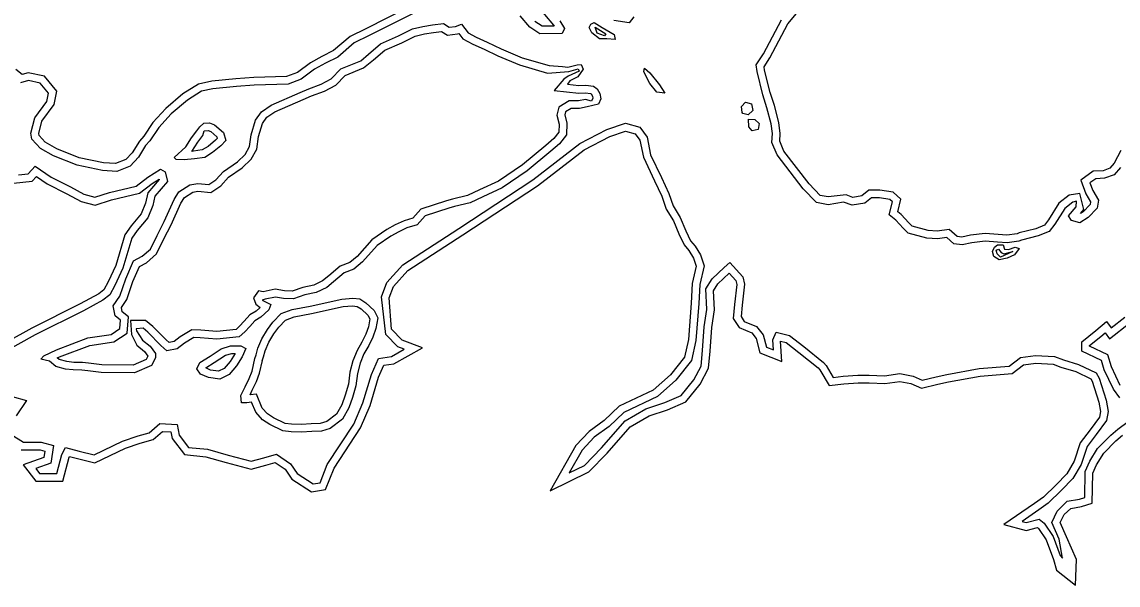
# Model space of a CAD drawing. Extents: x 2160437 to 2172832, y 205694 to 212444.
# Drawn here: x 2162191.2 to 2162620.3, y 211291.8 to 211512.2 of the extents above; entities that cross this region are included whole.
import ezdxf

# ---------------------------------------------------------------- set-up
doc = ezdxf.new("R2010")
doc.units = 0
doc.layers.add('RD_EX_H2O', color=7, linetype='Continuous')
doc.layers.add('RD_EX_VEG_ShrubLine', color=7, linetype='Continuous')

msp = doc.modelspace()

# ---------------------------------------------------------------- linework, layer by layer
at = {"layer": 'RD_EX_H2O'}
for points in [[(2162344.06, 211515.33), (2162327.16, 211506.83), (2162321.33, 211503.97), (2162314.91, 211498.43), (2162310.04, 211495.98), (2162305.79, 211493.68), (2162300.5, 211489.73), (2162295.41, 211487.86), (2162282.11, 211487.47), (2162275.19, 211486.89), (2162265.99, 211486.01), (2162261.47, 211485.02), (2162256.04, 211481.56), (2162249.62, 211476.14), (2162244.83, 211470.89), (2162241.34, 211465.61), (2162239.61, 211463.74), (2162236.8, 211459.18), (2162233.65, 211455.72), (2162228.35, 211453.64), (2162222.79, 211454.08), (2162212.81, 211456.05), (2162203.57, 211459.8), (2162198.44, 211462.68), (2162195.13, 211466.31), (2162194.75, 211468.69), (2162196.25, 211474.62), (2162201.03, 211481.07), (2162201.67, 211484.26), (2162198.38, 211488.18), (2162193.8, 211489.2), (2162190.65, 211488.32)], [(2162401.84, 211512.61), (2162403.55, 211509.57), (2162402.66, 211507.57), (2162393.93, 211507.49), (2162390.04, 211510.06), (2162386.28, 211514.55)], [(2162430.79, 211514.16), (2162428.91, 211511.82), (2162422.88, 211512.7)], [(2162621.24, 211455.22), (2162618.78, 211452.33), (2162615, 211450.95), (2162611.57, 211450.8), (2162609.3, 211449.14), (2162610.35, 211446.16), (2162612.69, 211442.39), (2162612.13, 211439.31), (2162608.61, 211435.57), (2162605.37, 211433.47), (2162602.1, 211434.42), (2162600.95, 211436.21), (2162603.91, 211439.84), (2162604.02, 211441.98), (2162602.53, 211441.59), (2162599.43, 211439.14), (2162595.48, 211432.95), (2162593.33, 211430.19), (2162589.06, 211428.4), (2162582.49, 211426.71), (2162581.51, 211426.33), (2162576.84, 211425.74), (2162573.12, 211425.93), (2162568.31, 211426.36), (2162563.02, 211425.74), (2162559.24, 211424.9), (2162556.05, 211425.36), (2162553.27, 211427.79), (2162549.59, 211427.27), (2162545.5, 211427.5), (2162538.16, 211429.53), (2162536.18, 211431.43), (2162533.32, 211434.63), (2162530.67, 211436.64), (2162531.96, 211441.76), (2162530.92, 211442.73), (2162526.85, 211443.28), (2162523.8, 211443.29), (2162521.21, 211441.24), (2162516.19, 211440.41), (2162512.8, 211441.61), (2162506.78, 211440.6), (2162502.21, 211441.52), (2162497.07, 211446.87), (2162486.83, 211460.11), (2162484.81, 211465.02), (2162484.99, 211468.45), (2162484.53, 211472.28), (2162482.87, 211478.59), (2162481.2, 211483.66), (2162478.96, 211492.77), (2162478.68, 211495.39), (2162481.44, 211499.64), (2162488.53, 211513.04)], [(2162187.02, 211350.73), (2162191.82, 211347.64), (2162198.74, 211347.69), (2162203.6, 211346.36), (2162202.52, 211339.47), (2162196.68, 211337.39), (2162198.16, 211335.47), (2162204.93, 211335.46), (2162206.9, 211342.86), (2162208.25, 211345.62), (2162213.68, 211344.22), (2162219.46, 211342.79), (2162230.6, 211348.15), (2162236.66, 211350.19), (2162241.09, 211351.4), (2162245.25, 211354.95), (2162252.03, 211354.57), (2162252.81, 211350.39), (2162256.41, 211345.67), (2162263.8, 211344.9), (2162271.92, 211342.67), (2162280.96, 211340.21), (2162285.92, 211341.54), (2162290.89, 211343), (2162296.4, 211339.22), (2162299.01, 211335.37), (2162305.27, 211331.39), (2162307.92, 211331.83), (2162310.76, 211338.9), (2162321.13, 211354.79), (2162324.67, 211363.04), (2162328.02, 211374.21), (2162330.75, 211380.49), (2162335.84, 211381.28), (2162340.86, 211384.08), (2162338.34, 211385.02), (2162333.69, 211389.79), (2162331.91, 211404.55), (2162334.06, 211410.19), (2162340.27, 211417.14), (2162362.18, 211431.38), (2162391.26, 211450.4), (2162409.62, 211464.6), (2162420.21, 211470.09), (2162427.45, 211472.5), (2162433.04, 211470.92), (2162435.91, 211467.12), (2162437.33, 211460.2), (2162441.59, 211451.29), (2162444.49, 211445.02), (2162446.16, 211440.15), (2162448.89, 211435.64), (2162451.14, 211430.44), (2162452.94, 211426.53), (2162454.77, 211424.45), (2162456.82, 211420.96), (2162458.24, 211416.74), (2162456.59, 211409.38), (2162456.21, 211401.93), (2162455.06, 211387.46), (2162453.38, 211379.63), (2162447.22, 211372), (2162439.97, 211365.51), (2162426.78, 211359.32), (2162421.05, 211353.84), (2162415.23, 211349.65), (2162410.51, 211344.56), (2162405.42, 211335.67), (2162411.39, 211338.59), (2162418.15, 211345.42), (2162427.32, 211356.08), (2162435.5, 211360.72), (2162442.82, 211363.17), (2162449.21, 211365.96), (2162454.26, 211372.05), (2162457.08, 211377.45), (2162457.59, 211383.58), (2162458.34, 211392.83), (2162459.26, 211399.62), (2162458.87, 211407.77), (2162461.36, 211411.63), (2162466.11, 211416.11), (2162468.31, 211417.96), (2162473.42, 211412.45), (2162474.11, 211409.56), (2162473.12, 211401.25), (2162472.7, 211396.82), (2162473.92, 211394.96), (2162478.79, 211392.98), (2162481.34, 211389.68), (2162482.61, 211384.86), (2162485.43, 211383.79), (2162485.18, 211387.8), (2162486.42, 211390.72), (2162491.7, 211389.39), (2162497.24, 211385.13), (2162505.03, 211378.92), (2162506.04, 211377.69), (2162508.83, 211373.03), (2162512.63, 211373.5), (2162518.42, 211373.98), (2162522.91, 211373.97), (2162528.86, 211373.72), (2162534.9, 211374.51), (2162540.1, 211373.52), (2162543.67, 211371.99), (2162549.11, 211373.29), (2162553.28, 211374.19), (2162565.88, 211376.51), (2162577.68, 211377.44), (2162582.04, 211380.77), (2162588.01, 211381.66), (2162595.46, 211381.16), (2162598.91, 211379.87), (2162604.77, 211378.1), (2162611.77, 211374.81), (2162612.92, 211372.69), (2162615.64, 211364.1), (2162616.45, 211359.73), (2162615.78, 211356.19), (2162611.73, 211350.73), (2162608.22, 211346.06), (2162605.91, 211338.99), (2162602.58, 211333.52), (2162598.13, 211328.9), (2162592.99, 211323.81), (2162589.26, 211321.22), (2162582.7, 211316.7), (2162584.36, 211316.26), (2162589.41, 211317.5), (2162591.34, 211316.04), (2162594.84, 211310.83), (2162597.68, 211303.33), (2162598.58, 211302.27), (2162597.19, 211309.78), (2162594.37, 211316.25), (2162596.4, 211320.68), (2162600.34, 211324.56), (2162605.21, 211325.4), (2162607.24, 211326.05), (2162607.42, 211336.17), (2162609.22, 211340.22), (2162612.28, 211345.22), (2162617.43, 211350.48), (2162620.22, 211352.83), (2162624.23, 211355.79)], [(2162189.84, 211452.29), (2162193.72, 211452.66), (2162196.35, 211455.75), (2162202.63, 211451.4), (2162210.23, 211447.6), (2162215.49, 211444.72), (2162219.81, 211443.52), (2162225.44, 211445.4), (2162235.9, 211447.88), (2162240.47, 211451.42), (2162245.52, 211454.57), (2162247.24, 211453.45), (2162248.24, 211449.77), (2162243.26, 211443.95), (2162242.52, 211440.38), (2162240.51, 211435.46), (2162236.34, 211430.54), (2162234.25, 211427.57), (2162230.73, 211415.77), (2162227.63, 211409.05), (2162225.57, 211405.35), (2162222.94, 211403.23), (2162215.38, 211399.15), (2162196.44, 211389.71), (2162177.11, 211379)], [(2162620.94, 211365.11), (2162618.55, 211368.39), (2162614.9, 211376.07), (2162613.82, 211379.72), (2162606.15, 211383.37), (2162606.06, 211386.95), (2162611.63, 211391.37), (2162615.76, 211394.87), (2162617.54, 211392.4), (2162622.91, 211396.67)], [(2162187.45, 211365.59), (2162192.97, 211363.98), (2162189.02, 211358.06)]]:
    msp.add_lwpolyline(points, dxfattribs=at)
for points in [[(2162416.92, 211479.97), (2162412.52, 211478.9), (2162409.45, 211478.25), (2162406.21, 211478.26), (2162404, 211476.93), (2162403.71, 211475.74), (2162404.53, 211472.53), (2162404.38, 211468.01), (2162401.59, 211464.42), (2162398.3, 211461.54), (2162388.94, 211453.83), (2162379.25, 211447.2), (2162371.58, 211443.77), (2162366.64, 211441.35), (2162360.55, 211439.92), (2162358.35, 211439.22), (2162349.05, 211436.25), (2162345.87, 211432.72), (2162341.89, 211431.52), (2162338.73, 211430.01), (2162335.64, 211428.33), (2162330.22, 211424.63), (2162324.49, 211418.21), (2162321.09, 211415.34), (2162317.36, 211413.97), (2162313.24, 211410.44), (2162310.53, 211408.25), (2162306.4, 211406.31), (2162301.94, 211405.3), (2162297.48, 211403.84), (2162293.67, 211403.97), (2162290.46, 211404.5), (2162286.46, 211403.67), (2162285.28, 211403.29), (2162288.71, 211401.59), (2162287.93, 211399.48), (2162284.73, 211396.61), (2162282.41, 211395.16), (2162280.42, 211392.98), (2162278.54, 211390.91), (2162276.29, 211388.94), (2162267.54, 211387.95), (2162261.01, 211388.48), (2162258.45, 211388.66), (2162254.88, 211386.44), (2162252.02, 211384.24), (2162247.99, 211383.48), (2162245.63, 211385.58), (2162240.46, 211390.75), (2162238.63, 211392.28), (2162235.9, 211392.09), (2162236.05, 211391.21), (2162238.47, 211387.68), (2162241.42, 211385.29), (2162243.57, 211382.35), (2162243.56, 211380.71), (2162241.95, 211377.65), (2162235.3, 211374.88), (2162222.3, 211374.96), (2162216.97, 211375.65), (2162214.73, 211375.87), (2162211.25, 211375.95), (2162208.22, 211376.33), (2162204.46, 211377.25), (2162202, 211379.34), (2162198.68, 211380.24), (2162199.77, 211381.53), (2162204.76, 211383.87), (2162216.98, 211388.5), (2162226.14, 211389.89), (2162229.56, 211392.12), (2162229.8, 211395.43), (2162227.77, 211397.11), (2162227, 211401.05), (2162229.52, 211404.84), (2162231.84, 211411.67), (2162234.87, 211418.69), (2162238.32, 211420.45), (2162241.49, 211423.21), (2162244.14, 211428.62), (2162246.89, 211434), (2162250.8, 211442.66), (2162252.67, 211445.66), (2162257, 211448.45), (2162260.02, 211448.99), (2162264.44, 211448.53), (2162267.09, 211450.31), (2162270.1, 211453.65), (2162275.59, 211457.36), (2162278.57, 211460.29), (2162280.3, 211463.39), (2162280.95, 211467.95), (2162282.71, 211473.74), (2162284.97, 211476.99), (2162288.79, 211479.64), (2162300.13, 211484.52), (2162303.49, 211486.02), (2162308.4, 211487.77), (2162312.29, 211489.84), (2162316.1, 211493.76), (2162323.86, 211496.91), (2162326.82, 211499.6), (2162331.64, 211503.64), (2162338.69, 211506.68), (2162344.07, 211509.41), (2162348.15, 211510.42), (2162351.91, 211511.05), (2162356.24, 211511.5), (2162358.51, 211510.07), (2162361, 211510.4), (2162363.34, 211511.22), (2162365.87, 211507.88), (2162369, 211506.15), (2162373.38, 211504.21), (2162378.77, 211501.57), (2162387.04, 211498.17), (2162397.55, 211495.05), (2162402.84, 211494.68), (2162404.88, 211494.41), (2162408.6, 211495.36), (2162410.16, 211495.56), (2162410.94, 211493.63), (2162408.79, 211490.66), (2162405.72, 211489.15), (2162404.8, 211487.76), (2162409.22, 211487.26), (2162411.91, 211487.44), (2162414.96, 211487.08), (2162416.43, 211485.94), (2162417.39, 211484.11), (2162417.8, 211482.01)], [(2162415.23, 211511.92), (2162418.4, 211510.01), (2162422.99, 211507.25), (2162423.5, 211505.22), (2162420.12, 211505.58), (2162417.34, 211505.53), (2162414.28, 211507.94), (2162413.3, 211509.93), (2162413.92, 211511.33)], [(2162434.6, 211492.71), (2162434.89, 211494.1), (2162436.97, 211492.25), (2162440.79, 211487.49), (2162442.83, 211484.31), (2162439.79, 211484.7), (2162437.07, 211488.07), (2162436.27, 211489.45)], [(2162472.89, 211479.04), (2162474.49, 211480.76), (2162476.77, 211480.16), (2162477.36, 211477.51), (2162475.54, 211475.77), (2162473.36, 211476.32), (2162473.14, 211476.71)], [(2162475.63, 211474.08), (2162478.07, 211473.98), (2162479.77, 211472.42), (2162479.45, 211470.07), (2162477.05, 211469.58), (2162475.79, 211471.07)], [(2162262.41, 211472.57), (2162264.69, 211472.64), (2162266.66, 211471.88), (2162270.12, 211468.93), (2162271.05, 211465.7), (2162269.07, 211463.67), (2162265.82, 211461.01), (2162262.84, 211459.16), (2162258.79, 211458.56), (2162254.7, 211458.19), (2162251.59, 211458.34), (2162250.84, 211459.07), (2162255.33, 211463.31), (2162257.61, 211466.76), (2162259.63, 211469.55), (2162260.91, 211471.14)], [(2162573.13, 211424.93), (2162575.27, 211424.97), (2162575.89, 211423.25), (2162575.99, 211423.21), (2162577.38, 211423.04), (2162580.02, 211424.06), (2162581.56, 211423.46), (2162579.79, 211421.04), (2162576.85, 211419.68), (2162573.74, 211419.09), (2162571.63, 211420.41), (2162571.16, 211422.33), (2162571.95, 211423.96)], [(2162282.44, 211380.38), (2162282.89, 211381.94), (2162283.6, 211384.48), (2162285.19, 211388.2), (2162287.33, 211391.78), (2162289.48, 211394.6), (2162292.66, 211398.05), (2162297.01, 211399.68), (2162304.04, 211400.93), (2162316.46, 211403.72), (2162320.7, 211404.08), (2162323.46, 211403.75), (2162325.9, 211402.22), (2162329.12, 211399.29), (2162330.5, 211396.39), (2162329.74, 211392.12), (2162328.6, 211388.81), (2162326.96, 211385.47), (2162325.11, 211382.24), (2162323.57, 211378.58), (2162322.58, 211374.53), (2162321.98, 211369.73), (2162320.56, 211365.2), (2162319.16, 211361.09), (2162316.67, 211356.65), (2162311.93, 211353), (2162308.51, 211352.03), (2162304.64, 211351.83), (2162300.71, 211351.63), (2162296.55, 211351.71), (2162293.36, 211352.08), (2162288.28, 211354.61), (2162285.4, 211356.43), (2162282.73, 211359.39), (2162281.15, 211363.32), (2162279.21, 211363.14), (2162277.21, 211363.1), (2162276.96, 211365.91), (2162278.67, 211369.34), (2162280.21, 211372.61), (2162281.31, 211375.54)], [(2162269.26, 211384.19), (2162272.88, 211385.38), (2162276.88, 211385.42), (2162278.83, 211384.35), (2162277.39, 211381.09), (2162275.2, 211377.51), (2162272.29, 211374.15), (2162268.67, 211372.35), (2162264.21, 211372.95), (2162261.18, 211374.36), (2162259.72, 211376.42), (2162260.9, 211378.92), (2162264.88, 211381.35)]]:
    msp.add_lwpolyline(points, close=True, dxfattribs=at)
at = {"layer": 'RD_EX_VEG_ShrubLine'}
for points in [[(2162388.77, 211523.52), (2162399.36, 211510.89), (2162399.56, 211510.54), (2162394.82, 211510.5), (2162392.05, 211512.32)], [(2162343.08, 211518.19), (2162325.82, 211509.52), (2162319.66, 211506.49), (2162313.23, 211500.94), (2162308.66, 211498.64), (2162304.17, 211496.21), (2162299.05, 211492.4), (2162294.83, 211490.84), (2162281.94, 211490.47), (2162274.92, 211489.88), (2162265.52, 211488.98), (2162260.31, 211487.83), (2162254.26, 211483.98), (2162247.53, 211478.31), (2162242.45, 211472.74), (2162238.97, 211467.47), (2162237.21, 211465.56), (2162234.39, 211460.99), (2162231.9, 211458.26), (2162227.89, 211456.69), (2162223.19, 211457.05), (2162213.67, 211458.94), (2162204.87, 211462.51), (2162200.33, 211465.06), (2162197.95, 211467.66), (2162197.81, 211468.55), (2162199.01, 211473.31), (2162203.84, 211479.82), (2162204.9, 211485.08), (2162200.02, 211490.89), (2162193.71, 211492.29), (2162191.31, 211491.62), (2162188.88, 211493.53)], [(2162621.41, 211461.87), (2162618.75, 211456.92), (2162617.01, 211454.88), (2162614.4, 211453.93), (2162610.53, 211453.75), (2162605.74, 211450.24), (2162607.62, 211444.85), (2162609.53, 211441.79), (2162609.34, 211440.72), (2162606.67, 211437.89), (2162605.65, 211437.23), (2162606.86, 211438.71), (2162605.39, 211444.99), (2162601.17, 211444.34), (2162597.17, 211441.18), (2162593.03, 211434.68), (2162591.45, 211432.66), (2162588.1, 211431.25), (2162581.57, 211429.57), (2162580.77, 211429.26), (2162576.73, 211428.75), (2162573.33, 211428.92), (2162568.26, 211429.37), (2162562.53, 211428.7), (2162559.12, 211427.95), (2162557.36, 211428.2), (2162554.21, 211430.96), (2162549.46, 211430.28), (2162545.99, 211430.48), (2162539.69, 211432.22), (2162538.34, 211433.52), (2162535.36, 211436.84), (2162534.07, 211437.82), (2162535.3, 211442.74), (2162532.28, 211445.58), (2162527.06, 211446.28), (2162522.76, 211446.29), (2162519.95, 211444.07), (2162516.47, 211443.49), (2162513.81, 211444.44), (2162513.81, 211444.44), (2162506.83, 211443.65), (2162503.73, 211444.28), (2162499.34, 211448.83), (2162489.45, 211461.63), (2162487.84, 211465.54), (2162488, 211468.55), (2162487.49, 211472.84), (2162485.75, 211479.45), (2162484.08, 211484.49), (2162481.92, 211493.29), (2162481.77, 211494.65), (2162484.03, 211498.12), (2162491.03, 211511.36), (2162495.73, 211516.99)], [(2162190.95, 211344.64), (2162198.35, 211344.68), (2162200.22, 211344.17), (2162199.83, 211341.7), (2162191.77, 211338.83), (2162196.69, 211332.47), (2162207.24, 211332.46), (2162209.73, 211341.8), (2162209.87, 211342.1), (2162212.95, 211341.31), (2162219.79, 211339.62), (2162231.73, 211345.37), (2162237.53, 211347.32), (2162242.53, 211348.68), (2162246.28, 211351.89), (2162249.51, 211351.71), (2162249.99, 211349.14), (2162254.81, 211342.82), (2162263.24, 211341.95), (2162271.13, 211339.78), (2162280.95, 211337.11), (2162286.73, 211338.65), (2162290.37, 211339.72), (2162294.24, 211337.07), (2162296.87, 211333.17), (2162304.63, 211328.24), (2162310.08, 211329.14), (2162313.44, 211337.5), (2162323.78, 211353.37), (2162327.5, 211362.02), (2162330.84, 211373.18), (2162332.84, 211377.78), (2162336.83, 211378.4), (2162347.99, 211384.63), (2162340.02, 211387.6), (2162335.83, 211391.89), (2162334.98, 211404.17), (2162336.67, 211408.6), (2162342.24, 211414.84), (2162363.82, 211428.86), (2162393, 211447.96), (2162411.24, 211462.06), (2162421.38, 211467.31), (2162427.52, 211469.36), (2162431.26, 211468.3), (2162433.11, 211465.85), (2162434.47, 211459.24), (2162438.87, 211450.01), (2162441.71, 211443.91), (2162443.43, 211438.87), (2162446.22, 211434.26), (2162448.4, 211429.22), (2162450.4, 211424.87), (2162452.33, 211422.68), (2162454.07, 211419.71), (2162455.13, 211416.58), (2162453.6, 211409.79), (2162453.22, 211402.13), (2162452.08, 211387.9), (2162450.59, 211380.96), (2162445.04, 211374.07), (2162438.29, 211368.04), (2162425.06, 211361.83), (2162419.13, 211356.15), (2162413.24, 211351.91), (2162408.08, 211346.34), (2162397.96, 211328.68), (2162413.17, 211336.12), (2162420.35, 211343.38), (2162429.26, 211353.73), (2162436.73, 211357.97), (2162443.9, 211360.36), (2162451.07, 211363.49), (2162456.77, 211370.38), (2162460.02, 211376.6), (2162460.58, 211383.33), (2162461.33, 211392.51), (2162462.27, 211399.49), (2162461.91, 211406.95), (2162463.69, 211409.7), (2162468.05, 211413.82), (2162470.68, 211410.98), (2162471.07, 211409.38), (2162470.13, 211401.57), (2162469.62, 211396.06), (2162471.92, 211392.54), (2162476.91, 211390.5), (2162478.6, 211388.33), (2162480.11, 211382.61), (2162488.73, 211379.32), (2162488.22, 211387.18), (2162490.37, 211386.64), (2162495.39, 211382.77), (2162502.91, 211376.77), (2162503.58, 211375.95), (2162507.25, 211369.82), (2162512.94, 211370.51), (2162518.54, 211370.98), (2162522.84, 211370.97), (2162528.99, 211370.71), (2162534.81, 211371.47), (2162539.21, 211370.63), (2162543.41, 211368.84), (2162549.77, 211370.37), (2162553.87, 211371.25), (2162566.27, 211373.53), (2162578.8, 211374.51), (2162583.25, 211377.92), (2162588.13, 211378.64), (2162594.83, 211378.2), (2162597.95, 211377.03), (2162603.7, 211375.29), (2162609.6, 211372.52), (2162610.14, 211371.51), (2162612.72, 211363.37), (2162613.4, 211359.73), (2162612.96, 211357.42), (2162609.33, 211352.53), (2162605.52, 211347.46), (2162603.17, 211340.25), (2162600.19, 211335.36), (2162596, 211331.01), (2162591.07, 211326.13), (2162587.56, 211323.68), (2162575.62, 211315.47), (2162584.33, 211313.17), (2162588.73, 211314.24), (2162589.13, 211313.95), (2162592.15, 211309.44), (2162595.06, 211301.78), (2162596.19, 211297.61), (2162603.58, 211291.77), (2162604, 211301.77), (2162600.07, 211310.67), (2162597.65, 211316.22), (2162599.13, 211319.43), (2162601.77, 211321.77), (2162605.93, 211322.48), (2162610.2, 211323.86), (2162610.41, 211335.5), (2162611.88, 211338.82), (2162614.66, 211343.36), (2162619.48, 211348.28), (2162622.08, 211350.48)], [(2162187.95, 211449.09), (2162195.22, 211449.79), (2162196.88, 211451.73), (2162201.1, 211448.81), (2162208.84, 211444.94), (2162214.35, 211441.92), (2162219.89, 211440.39), (2162226.26, 211442.51), (2162237.22, 211445.11), (2162242.19, 211448.96), (2162244.9, 211450.65), (2162244.93, 211450.51), (2162240.48, 211445.32), (2162239.63, 211441.26), (2162237.91, 211437.03), (2162233.97, 211432.38), (2162231.51, 211428.9), (2162227.92, 211416.83), (2162224.96, 211410.42), (2162223.23, 211407.32), (2162221.27, 211405.73), (2162214, 211401.82), (2162195.04, 211392.37), (2162175.65, 211381.62)], [(2162285.32, 211379.54), (2162285.78, 211381.12), (2162286.44, 211383.48), (2162287.88, 211386.84), (2162289.81, 211390.1), (2162291.78, 211392.67), (2162294.38, 211395.49), (2162297.81, 211396.77), (2162304.63, 211397.99), (2162316.92, 211400.74), (2162320.65, 211401.06), (2162322.43, 211400.85), (2162324.07, 211399.82), (2162326.67, 211397.46), (2162327.38, 211395.97), (2162326.83, 211392.87), (2162325.83, 211389.97), (2162324.31, 211386.88), (2162322.42, 211383.58), (2162320.71, 211379.52), (2162319.63, 211375.07), (2162319.03, 211370.37), (2162317.71, 211366.13), (2162316.41, 211362.32), (2162314.35, 211358.65), (2162310.56, 211355.73), (2162308.02, 211355.01), (2162304.49, 211354.83), (2162300.67, 211354.63), (2162296.75, 211354.71), (2162294.23, 211355), (2162289.75, 211357.23), (2162287.35, 211358.75), (2162285.31, 211361), (2162283.1, 211366.53), (2162280.5, 211366.27), (2162281.37, 211368.03), (2162282.98, 211371.45), (2162284.19, 211374.68), (2162285.36, 211379.7)], [(2162621.14, 211369.93), (2162617.71, 211377.15), (2162616.32, 211381.86), (2162609.11, 211385.29), (2162609.1, 211385.53), (2162613.53, 211389.05), (2162615.22, 211390.48), (2162616.94, 211388.1), (2162624.88, 211394.4)]]:
    msp.add_lwpolyline(points, dxfattribs=at)
for points in [[(2162414.17, 211481.15), (2162411.86, 211481.82), (2162409.14, 211481.25), (2162405.38, 211481.26), (2162401.38, 211478.85), (2162400.62, 211475.72), (2162401.52, 211472.2), (2162401.42, 211469.08), (2162399.4, 211466.49), (2162396.36, 211463.82), (2162387.14, 211456.23), (2162377.78, 211449.82), (2162370.31, 211446.49), (2162365.62, 211444.19), (2162359.75, 211442.81), (2162357.44, 211442.08), (2162347.37, 211438.86), (2162344.2, 211435.35), (2162340.8, 211434.32), (2162337.36, 211432.69), (2162334.07, 211430.89), (2162328.22, 211426.9), (2162322.39, 211420.37), (2162319.56, 211417.98), (2162315.82, 211416.6), (2162311.32, 211412.75), (2162308.93, 211410.82), (2162305.42, 211409.17), (2162301.13, 211408.2), (2162297.05, 211406.85), (2162293.97, 211406.96), (2162290.39, 211407.55), (2162285.7, 211406.57), (2162283.81, 211406.94), (2162281.9, 211404.14), (2162282.82, 211401.74), (2162284.43, 211400.37), (2162282.92, 211399.02), (2162280.47, 211397.48), (2162278.2, 211395), (2162276.44, 211393.05), (2162275.02, 211391.82), (2162267.5, 211390.96), (2162261.23, 211391.47), (2162257.69, 211391.72), (2162253.17, 211388.91), (2162250.76, 211387.05), (2162248.88, 211386.7), (2162247.69, 211387.76), (2162242.49, 211392.96), (2162239.62, 211395.36), (2162233.73, 211395.36), (2162234.11, 211389.88), (2162236.24, 211385.62), (2162239.23, 211383.2), (2162240.54, 211381.41), (2162239.8, 211380), (2162234.71, 211377.88), (2162222.5, 211377.96), (2162217.31, 211378.63), (2162214.9, 211378.87), (2162211.48, 211378.94), (2162208.77, 211379.29), (2162205.86, 211380), (2162205.05, 211380.69), (2162205.93, 211381.1), (2162217.75, 211385.59), (2162227.23, 211387.02), (2162232.44, 211390.42), (2162232.91, 211396.75), (2162230.5, 211398.74), (2162230.18, 211400.41), (2162232.24, 211403.51), (2162234.64, 211410.59), (2162237.19, 211416.5), (2162240.01, 211417.94), (2162243.92, 211421.34), (2162246.82, 211427.28), (2162249.59, 211432.7), (2162253.45, 211441.24), (2162254.86, 211443.5), (2162258.12, 211445.6), (2162260.14, 211445.96), (2162265.21, 211445.43), (2162269.07, 211448.03), (2162272.08, 211451.37), (2162277.49, 211455.03), (2162280.97, 211458.45), (2162283.19, 211462.41), (2162283.89, 211467.3), (2162285.45, 211472.41), (2162287.13, 211474.83), (2162290.25, 211477), (2162301.33, 211481.77), (2162304.61, 211483.23), (2162309.62, 211485.01), (2162314.12, 211487.42), (2162317.81, 211491.21), (2162324.98, 211494.13), (2162324.98, 211494.13), (2162328.79, 211497.34), (2162333.23, 211501.05), (2162339.96, 211503.96), (2162345.13, 211506.58), (2162348.76, 211507.48), (2162352.31, 211508.08), (2162355.52, 211508.41), (2162357.83, 211506.95), (2162361.7, 211507.47), (2162362.27, 211507.67), (2162363.87, 211505.55), (2162367.67, 211503.46), (2162372.11, 211501.49), (2162377.54, 211498.83), (2162386.04, 211495.34), (2162397.01, 211492.08), (2162405.35, 211492.76), (2162408.94, 211493.74), (2162409.38, 211492.88), (2162405.03, 211490.91), (2162403.38, 211489.82), (2162399.6, 211485.32), (2162409.16, 211484.25), (2162411.84, 211484.43), (2162413.78, 211484.2), (2162414.08, 211483.97), (2162414.53, 211483.11), (2162414.68, 211482.34)], [(2162415.66, 211510.16), (2162419.78, 211507.5), (2162419.27, 211506.73), (2162416.44, 211507.82)], [(2162262.5, 211469.57), (2162264.17, 211469.62), (2162265.11, 211469.26), (2162267.48, 211467.24), (2162267.68, 211466.55), (2162267.04, 211465.89), (2162264.07, 211463.46), (2162261.78, 211462.04), (2162258.44, 211461.54), (2162257.71, 211461.47), (2162260.08, 211465.05), (2162262.02, 211467.73)], [(2162573.49, 211423.21), (2162574.57, 211421.9), (2162575.58, 211421.37), (2162579.09, 211422.38), (2162574.25, 211420.06), (2162573, 211421.36), (2162572.59, 211422.86)], [(2162270.9, 211381.68), (2162273.37, 211382.38), (2162274.67, 211382.4), (2162272.77, 211379.29), (2162270.42, 211376.57), (2162268.16, 211375.44), (2162265.06, 211375.86), (2162263.18, 211376.74), (2162263.23, 211376.83), (2162266.48, 211378.81)]]:
    msp.add_lwpolyline(points, close=True, dxfattribs=at)

doc.saveas('drawing.dxf')
